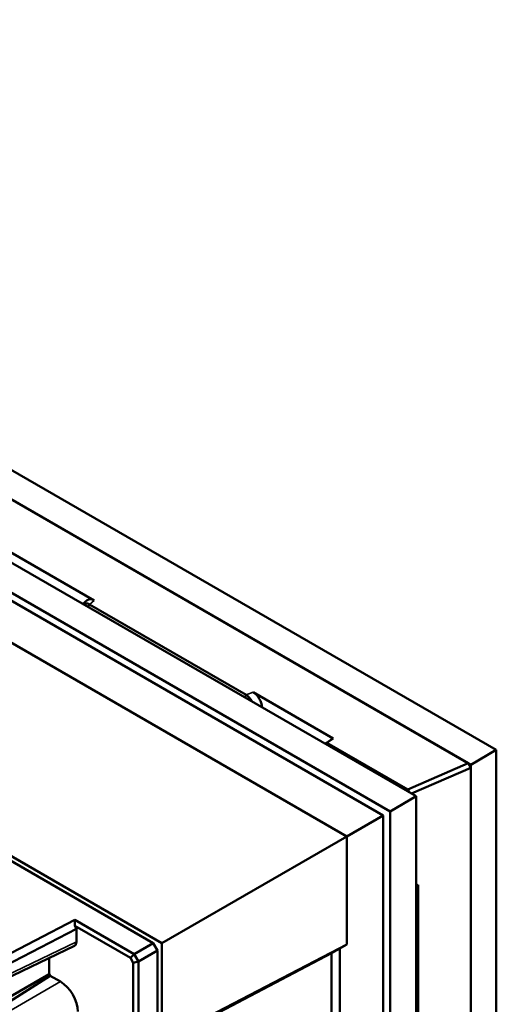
# Model space of a CAD drawing. Header units: millimetres. Extents: x 0 to 4638, y -120 to 1188.
# Tile 272 of 276: x 1551 to 1577, y 514 to 567. Entities that reach past the tile are written whole.
import ezdxf

# ---------------------------------------------------------------- set-up
doc = ezdxf.new("R2010")
doc.units = ezdxf.units.MM
doc.header["$LTSCALE"] = 2
doc.layers.add('Sichtbar (ISO)', color=7, linetype='Continuous', lineweight=50)
doc.layers.add('Sichtbar schmal (ISO)', color=7, linetype='Continuous', lineweight=35)

msp = doc.modelspace()

# ---------------------------------------------------------------- linework, layer by layer
at = {"layer": 'Sichtbar (ISO)'}
for p, q in [((1572.4339, 525.1183), (1338.6644, 660.0852)), ((1571.0197, 524.3018), (1395.1049, 625.8663)), ((1570.6426, 524.0841), (1395.1049, 625.4308)), ((1576.7944, 527.6358), (1459.9333, 595.1057)), ((1575.4038, 526.8329), (1458.5426, 594.3028)), ((1458.6854, 594.2203), (1575.261, 526.9154)), ((1554.9397, 535.7629), (1518.7933, 556.6321)), ((1568.6627, 522.941), (1537.5003, 540.9326)), ((1523.331, 537.2468), (1558.1504, 517.1438)), ((1554.5679, 535.7761), (1554.3233, 535.5744)), ((1554.6014, 535.4139), (1554.6785, 535.5476)), ((1554.6785, 535.5476), (1563.2037, 530.6256)), ((1567.9358, 528.2596), (1563.5767, 530.7764)), ((1563.1265, 530.4919), (1563.2037, 530.6256)), ((1567.7938, 528.1783), (1567.4927, 527.9711)), ((1567.5917, 528.0228), (1567.9358, 528.2596)), ((1567.9358, 528.2596), (1567.7938, 528.1783)), ((1567.5805, 528.0158), (1567.4976, 527.9683)), ((1567.56, 527.9323), (1567.5805, 528.0158)), ((1567.5805, 528.0158), (1567.5917, 528.0228)), ((1567.5917, 528.0228), (1571.9813, 525.4885)), ((1576.7944, 527.6358), (1575.4038, 526.8329)), ((1576.7944, 392.6961), (1576.7944, 527.6358)), ((1571.9813, 525.4885), (1575.261, 526.9154)), ((1575.4038, 526.6696), (1572.1779, 525.2661)), ((1575.261, 526.9154), (1575.4038, 526.6696)), ((1575.4038, 391.8933), (1575.4038, 526.8329)), ((1575.4038, 526.6696), (1575.4038, 392.0566)), ((1571.9085, 525.4217), (1571.9812, 525.4875)), ((1571.9813, 525.4885), (1571.9812, 525.4875)), ((1571.9812, 525.4875), (1572.0755, 525.3252)), ((1572.4339, 525.1183), (1571.0197, 524.3018)), ((1572.4339, 255.1845), (1572.4339, 525.1183)), ((1568.6627, 522.941), (1570.6426, 524.0841)), ((1570.6426, 254.5858), (1570.6426, 524.0841)), ((1571.0197, 254.368), (1571.0197, 524.3018)), ((1568.6627, 522.941), (1558.6218, 517.1438)), ((1568.6627, 517.0655), (1568.6627, 522.941)), ((1549.8512, 522.2075), (1558.6218, 517.1438)), ((1572.4339, 520.2452), (1572.5542, 520.3138)), ((1572.5542, 520.3138), (1572.4339, 520.2721)), ((1572.5542, 520.3138), (1572.5542, 488.979)), ((1547.9982, 515.3419), (1553.8912, 518.4053)), ((1553.9784, 517.9195), (1548.2212, 514.9267)), ((1553.884, 518.0829), (1553.8912, 518.4053)), ((1556.9133, 516.3339), (1553.884, 518.0829)), ((1553.884, 518.0829), (1553.9784, 517.9195)), ((1553.8912, 518.4053), (1557.1133, 516.5451)), ((1553.9784, 517.2175), (1553.9784, 517.9195)), ((1548.1114, 514.225), (1553.8716, 516.9987)), ((1557.1133, 516.5451), (1558.1504, 517.1438)), ((1558.1504, 517.1438), (1558.3861, 516.7356)), ((1558.6218, 517.1438), (1558.6218, 511.841)), ((1558.6218, 511.841), (1568.6627, 517.0655)), ((1568.2856, 516.8478), (1567.8439, 516.5928)), ((1568.6627, 517.0655), (1568.2856, 516.8478)), ((1568.2856, 516.8478), (1568.2856, 504.4634)), ((1552.5008, 515.4582), (1552.5008, 516.3386)), ((1556.9133, 516.3339), (1557.1133, 516.5451)), ((1557.0662, 516.0692), (1556.9133, 516.3339)), ((1557.1133, 516.5451), (1557.349, 516.1368)), ((1558.3861, 516.7356), (1557.349, 516.1368)), ((1558.3861, 516.7356), (1558.3861, 476.5298)), ((1558.3861, 511.6323), (1567.8439, 516.5928)), ((1567.8439, 516.5928), (1567.8439, 505.1526)), ((1557.0662, 516.0692), (1557.349, 516.1368)), ((1557.0662, 512.5712), (1557.0662, 516.0692)), ((1557.349, 516.1368), (1557.349, 512.4163)), ((1552.5008, 515.4582), (1546.3726, 511.9201)), ((1552.5536, 515.3669), (1549.9613, 513.7131)), ((1552.5008, 515.4582), (1552.5536, 515.3669)), ((1553.1073, 515.0472), (1552.5536, 515.3669))]:
    msp.add_line(p, q, dxfattribs=at)
for centre, major_axis, ratio, start_param, end_param in [((1554.9397, 535.2186), (-0.3436, 0.5774), 0.577215, 5.4824825, 6.3717702), ((1563.5767, 530.232), (-0.3436, 0.5774), 0.577215, 3.9116862, 5.4824825), ((1553.648, 517.409), (0.234, -0.4048), 0.5762964, 6.239625, 7.0669109), ((1553.1048, 513.9586), (0.6667, -1.1547), 0.5789338, 0.7867677, 2.354825)]:
    msp.add_ellipse(centre, major_axis=major_axis, ratio=ratio, start_param=start_param, end_param=end_param, dxfattribs=at)
for points, knots in [([(1554.327, 535.5724), (1554.3724, 535.5979), (1554.4253, 535.6086), (1554.5443, 535.6008), (1554.6102, 535.581), (1554.6785, 535.5476)], [-0.078827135, -0.078827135, -0.078827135, -0.078827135, -0.04031761, -0.04031761, 0, 0, 0, 0]), ([(1563.2037, 530.6256), (1563.2614, 530.5863), (1563.3207, 530.5339), (1563.4298, 530.4102), (1563.4789, 530.3405), (1563.5197, 530.2649)], [-0.158025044, -0.158025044, -0.158025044, -0.158025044, -0.117890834, -0.117890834, -0.079263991, -0.079263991, -0.079263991, -0.079263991])]:
    msp.add_open_spline(points, degree=3, knots=knots, dxfattribs=at)
at = {"layer": 'Sichtbar schmal (ISO)'}
for p, q in [((1554.6785, 535.5476), (1554.9397, 535.7629)), ((1563.5767, 530.7764), (1563.2037, 530.6256)), ((1548.2212, 514.4452), (1553.9784, 517.2175)), ((1546.4419, 511.199), (1553.1073, 515.0472))]:
    msp.add_line(p, q, dxfattribs=at)

doc.saveas('drawing.dxf')
